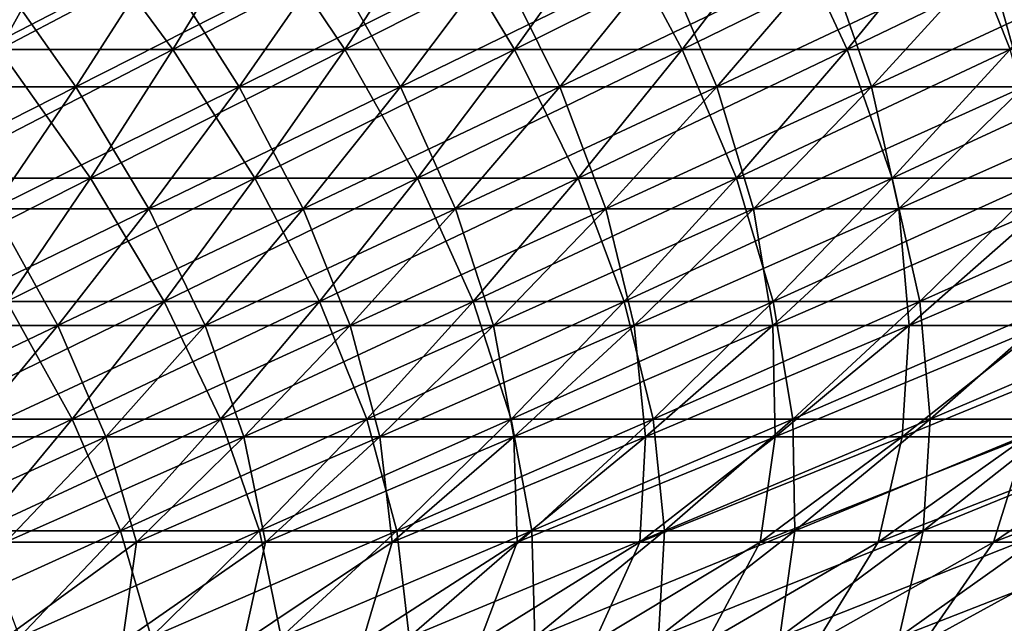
# Model space of a CAD drawing. Header units: millimetres. Extents: x -250 to 250, y -45 to 4150.
# Tile 584 of 656: x 36 to 55, y 3918 to 3930. Entities that reach past the tile are written whole.
import ezdxf

# ---------------------------------------------------------------- set-up
doc = ezdxf.new("R2010")
doc.units = ezdxf.units.MM
doc.header["$LTSCALE"] = 81.481481
for name, color, linetype in [('19', 7, 'CONTINUOUS'), ('20', 7, 'CONTINUOUS'), ('21', 7, 'CONTINUOUS'), ('22', 7, 'CONTINUOUS')]:
    doc.layers.add(name, color=color, linetype=linetype)

msp = doc.modelspace()

# ---------------------------------------------------------------- linework, layer by layer
at = {"layer": '19', "color": 7, "linetype": 'CONTINUOUS'}
for points in [[(35.56, 3929.227, -111.779), (32.1, 3929.227, -112.822), (37.029, 3931.872, -116.399), (35.56, 3929.227, -111.779)], [(37.029, 3931.872, -116.399), (32.1, 3929.227, -112.822), (33.427, 3931.872, -117.484), (37.029, 3931.872, -116.399)], [(38.985, 3929.227, -110.631), (35.56, 3929.227, -111.779), (40.596, 3931.872, -115.204), (38.985, 3929.227, -110.631)], [(40.596, 3931.872, -115.204), (35.56, 3929.227, -111.779), (37.029, 3931.872, -116.399), (40.596, 3931.872, -115.204)], [(42.373, 3929.227, -109.378), (38.985, 3929.227, -110.631), (44.125, 3931.872, -113.899), (42.373, 3929.227, -109.378)], [(44.125, 3931.872, -113.899), (38.985, 3929.227, -110.631), (40.596, 3931.872, -115.204), (44.125, 3931.872, -113.899)], [(45.722, 3929.227, -108.022), (42.373, 3929.227, -109.378), (47.611, 3931.872, -112.486), (45.722, 3929.227, -108.022)], [(47.611, 3931.872, -112.486), (42.373, 3929.227, -109.378), (44.125, 3931.872, -113.899), (47.611, 3931.872, -112.486)], [(49.026, 3929.227, -106.562), (45.722, 3929.227, -108.022), (51.053, 3931.872, -110.967), (49.026, 3929.227, -106.562)], [(51.053, 3931.872, -110.967), (45.722, 3929.227, -108.022), (47.611, 3931.872, -112.486), (51.053, 3931.872, -110.967)], [(52.285, 3929.227, -105.002), (49.026, 3929.227, -106.562), (54.446, 3931.872, -109.342), (52.285, 3929.227, -105.002)], [(54.446, 3931.872, -109.342), (49.026, 3929.227, -106.562), (51.053, 3931.872, -110.967), (54.446, 3931.872, -109.342)], [(55.494, 3929.227, -103.342), (52.285, 3929.227, -105.002), (57.787, 3931.872, -107.613), (55.494, 3929.227, -103.342)], [(57.787, 3931.872, -107.613), (52.285, 3929.227, -105.002), (54.446, 3931.872, -109.342), (57.787, 3931.872, -107.613)], [(37.355, 3926.69, -106.005), (34.073, 3926.69, -107.105), (38.985, 3929.227, -110.631), (37.355, 3926.69, -106.005)], [(38.985, 3929.227, -110.631), (34.073, 3926.69, -107.105), (35.56, 3929.227, -111.779), (38.985, 3929.227, -110.631)], [(40.601, 3926.69, -104.804), (37.355, 3926.69, -106.005), (42.373, 3929.227, -109.378), (40.601, 3926.69, -104.804)], [(42.373, 3929.227, -109.378), (37.355, 3926.69, -106.005), (38.985, 3929.227, -110.631), (42.373, 3929.227, -109.378)], [(43.81, 3926.69, -103.504), (40.601, 3926.69, -104.804), (45.722, 3929.227, -108.022), (43.81, 3926.69, -103.504)], [(45.722, 3929.227, -108.022), (40.601, 3926.69, -104.804), (42.373, 3929.227, -109.378), (45.722, 3929.227, -108.022)], [(46.976, 3926.69, -102.106), (43.81, 3926.69, -103.504), (49.026, 3929.227, -106.562), (46.976, 3926.69, -102.106)], [(49.026, 3929.227, -106.562), (43.81, 3926.69, -103.504), (45.722, 3929.227, -108.022), (49.026, 3929.227, -106.562)], [(50.098, 3926.69, -100.611), (46.976, 3926.69, -102.106), (52.285, 3929.227, -105.002), (50.098, 3926.69, -100.611)], [(52.285, 3929.227, -105.002), (46.976, 3926.69, -102.106), (49.026, 3929.227, -106.562), (52.285, 3929.227, -105.002)], [(53.173, 3926.69, -99.021), (50.098, 3926.69, -100.611), (55.494, 3929.227, -103.342), (53.173, 3926.69, -99.021)], [(55.494, 3929.227, -103.342), (50.098, 3926.69, -100.611), (52.285, 3929.227, -105.002), (55.494, 3929.227, -103.342)], [(56.197, 3926.69, -97.336), (53.173, 3926.69, -99.021), (58.65, 3929.227, -101.584), (56.197, 3926.69, -97.336)], [(58.65, 3929.227, -101.584), (53.173, 3926.69, -99.021), (55.494, 3929.227, -103.342), (58.65, 3929.227, -101.584)], [(35.706, 3924.261, -101.327), (32.569, 3924.261, -102.378), (37.355, 3926.69, -106.005), (35.706, 3924.261, -101.327)], [(37.355, 3926.69, -106.005), (32.569, 3924.261, -102.378), (34.073, 3926.69, -107.105), (37.355, 3926.69, -106.005)], [(38.81, 3924.261, -100.179), (35.706, 3924.261, -101.327), (40.601, 3926.69, -104.804), (38.81, 3924.261, -100.179)], [(40.601, 3926.69, -104.804), (35.706, 3924.261, -101.327), (37.355, 3926.69, -106.005), (40.601, 3926.69, -104.804)], [(41.876, 3924.261, -98.937), (38.81, 3924.261, -100.179), (43.81, 3926.69, -103.504), (41.876, 3924.261, -98.937)], [(43.81, 3926.69, -103.504), (38.81, 3924.261, -100.179), (40.601, 3926.69, -104.804), (43.81, 3926.69, -103.504)], [(44.903, 3924.261, -97.6), (41.876, 3924.261, -98.937), (46.976, 3926.69, -102.106), (44.903, 3924.261, -97.6)], [(46.976, 3926.69, -102.106), (41.876, 3924.261, -98.937), (43.81, 3926.69, -103.504), (46.976, 3926.69, -102.106)], [(47.887, 3924.261, -96.171), (44.903, 3924.261, -97.6), (50.098, 3926.69, -100.611), (47.887, 3924.261, -96.171)], [(50.098, 3926.69, -100.611), (44.903, 3924.261, -97.6), (46.976, 3926.69, -102.106), (50.098, 3926.69, -100.611)], [(50.826, 3924.261, -94.651), (47.887, 3924.261, -96.171), (53.173, 3926.69, -99.021), (50.826, 3924.261, -94.651)], [(53.173, 3926.69, -99.021), (47.887, 3924.261, -96.171), (50.098, 3926.69, -100.611), (53.173, 3926.69, -99.021)], [(53.717, 3924.261, -93.041), (50.826, 3924.261, -94.651), (56.197, 3926.69, -97.336), (53.717, 3924.261, -93.041)], [(56.197, 3926.69, -97.336), (50.826, 3924.261, -94.651), (53.173, 3926.69, -99.021), (56.197, 3926.69, -97.336)], [(56.557, 3924.261, -91.342), (53.717, 3924.261, -93.041), (59.168, 3926.69, -95.559), (56.557, 3924.261, -91.342)], [(59.168, 3926.69, -95.559), (53.717, 3924.261, -93.041), (56.197, 3926.69, -97.336), (59.168, 3926.69, -95.559)], [(36.999, 3921.943, -95.505), (34.04, 3921.943, -96.599), (38.81, 3924.261, -100.179), (36.999, 3921.943, -95.505)], [(38.81, 3924.261, -100.179), (34.04, 3921.943, -96.599), (35.706, 3924.261, -101.327), (38.81, 3924.261, -100.179)], [(39.922, 3921.943, -94.321), (36.999, 3921.943, -95.505), (41.876, 3924.261, -98.937), (39.922, 3921.943, -94.321)], [(41.876, 3924.261, -98.937), (36.999, 3921.943, -95.505), (38.81, 3924.261, -100.179), (41.876, 3924.261, -98.937)], [(42.808, 3921.943, -93.046), (39.922, 3921.943, -94.321), (44.903, 3924.261, -97.6), (42.808, 3921.943, -93.046)], [(44.903, 3924.261, -97.6), (39.922, 3921.943, -94.321), (41.876, 3924.261, -98.937), (44.903, 3924.261, -97.6)], [(45.653, 3921.943, -91.684), (42.808, 3921.943, -93.046), (47.887, 3924.261, -96.171), (45.653, 3921.943, -91.684)], [(47.887, 3924.261, -96.171), (42.808, 3921.943, -93.046), (44.903, 3924.261, -97.6), (47.887, 3924.261, -96.171)], [(48.455, 3921.943, -90.235), (45.653, 3921.943, -91.684), (50.826, 3924.261, -94.651), (48.455, 3921.943, -90.235)], [(50.826, 3924.261, -94.651), (45.653, 3921.943, -91.684), (47.887, 3924.261, -96.171), (50.826, 3924.261, -94.651)], [(51.211, 3921.943, -88.7), (48.455, 3921.943, -90.235), (53.717, 3924.261, -93.041), (51.211, 3921.943, -88.7)], [(53.717, 3924.261, -93.041), (48.455, 3921.943, -90.235), (50.826, 3924.261, -94.651), (53.717, 3924.261, -93.041)], [(53.918, 3921.943, -87.081), (51.211, 3921.943, -88.7), (56.557, 3924.261, -91.342), (53.918, 3921.943, -87.081)], [(56.557, 3924.261, -91.342), (51.211, 3921.943, -88.7), (53.717, 3924.261, -93.041), (56.557, 3924.261, -91.342)], [(56.574, 3921.943, -85.379), (53.918, 3921.943, -87.081), (59.343, 3924.261, -89.557), (56.574, 3921.943, -85.379)], [(59.343, 3924.261, -89.557), (53.918, 3921.943, -87.081), (56.557, 3924.261, -91.342), (59.343, 3924.261, -89.557)], [(35.17, 3919.737, -90.785), (32.358, 3919.737, -91.825), (36.999, 3921.943, -95.505), (35.17, 3919.737, -90.785)], [(36.999, 3921.943, -95.505), (32.358, 3919.737, -91.825), (34.04, 3921.943, -96.599), (36.999, 3921.943, -95.505)], [(37.949, 3919.737, -89.659), (35.17, 3919.737, -90.785), (39.922, 3921.943, -94.321), (37.949, 3919.737, -89.659)], [(39.922, 3921.943, -94.321), (35.17, 3919.737, -90.785), (36.999, 3921.943, -95.505), (39.922, 3921.943, -94.321)], [(40.692, 3919.737, -88.447), (37.949, 3919.737, -89.659), (42.808, 3921.943, -93.046), (40.692, 3919.737, -88.447)], [(42.808, 3921.943, -93.046), (37.949, 3919.737, -89.659), (39.922, 3921.943, -94.321), (42.808, 3921.943, -93.046)], [(43.397, 3919.737, -87.152), (40.692, 3919.737, -88.447), (45.653, 3921.943, -91.684), (43.397, 3919.737, -87.152)], [(45.653, 3921.943, -91.684), (40.692, 3919.737, -88.447), (42.808, 3921.943, -93.046), (45.653, 3921.943, -91.684)], [(46.06, 3919.737, -85.775), (43.397, 3919.737, -87.152), (48.455, 3921.943, -90.235), (46.06, 3919.737, -85.775)], [(48.455, 3921.943, -90.235), (43.397, 3919.737, -87.152), (45.653, 3921.943, -91.684), (48.455, 3921.943, -90.235)], [(48.68, 3919.737, -84.315), (46.06, 3919.737, -85.775), (51.211, 3921.943, -88.7), (48.68, 3919.737, -84.315)], [(51.211, 3921.943, -88.7), (46.06, 3919.737, -85.775), (48.455, 3921.943, -90.235), (51.211, 3921.943, -88.7)], [(51.253, 3919.737, -82.776), (48.68, 3919.737, -84.315), (53.918, 3921.943, -87.081), (51.253, 3919.737, -82.776)], [(53.918, 3921.943, -87.081), (48.68, 3919.737, -84.315), (51.211, 3921.943, -88.7), (53.918, 3921.943, -87.081)], [(53.778, 3919.737, -81.159), (51.253, 3919.737, -82.776), (56.574, 3921.943, -85.379), (53.778, 3919.737, -81.159)], [(56.574, 3921.943, -85.379), (51.253, 3919.737, -82.776), (53.918, 3921.943, -87.081), (56.574, 3921.943, -85.379)], [(56.252, 3919.737, -79.464), (53.778, 3919.737, -81.159), (59.176, 3921.943, -83.596), (56.252, 3919.737, -79.464)], [(59.176, 3921.943, -83.596), (53.778, 3919.737, -81.159), (56.574, 3921.943, -85.379), (59.176, 3921.943, -83.596)], [(35.957, 3917.642, -84.953), (33.324, 3917.642, -86.02), (37.949, 3919.737, -89.659), (35.957, 3917.642, -84.953)], [(37.949, 3919.737, -89.659), (33.324, 3917.642, -86.02), (35.17, 3919.737, -90.785), (37.949, 3919.737, -89.659)], [(38.556, 3917.642, -83.805), (35.957, 3917.642, -84.953), (40.692, 3919.737, -88.447), (38.556, 3917.642, -83.805)], [(40.692, 3919.737, -88.447), (35.957, 3917.642, -84.953), (37.949, 3919.737, -89.659), (40.692, 3919.737, -88.447)], [(41.119, 3917.642, -82.578), (38.556, 3917.642, -83.805), (43.397, 3919.737, -87.152), (41.119, 3917.642, -82.578)], [(43.397, 3919.737, -87.152), (38.556, 3917.642, -83.805), (40.692, 3919.737, -88.447), (43.397, 3919.737, -87.152)], [(43.642, 3917.642, -81.273), (41.119, 3917.642, -82.578), (46.06, 3919.737, -85.775), (43.642, 3917.642, -81.273)], [(46.06, 3919.737, -85.775), (41.119, 3917.642, -82.578), (43.397, 3919.737, -87.152), (46.06, 3919.737, -85.775)], [(46.125, 3917.642, -79.89), (43.642, 3917.642, -81.273), (48.68, 3919.737, -84.315), (46.125, 3917.642, -79.89)], [(48.68, 3919.737, -84.315), (43.642, 3917.642, -81.273), (46.06, 3919.737, -85.775), (48.68, 3919.737, -84.315)], [(48.563, 3917.642, -78.432), (46.125, 3917.642, -79.89), (51.253, 3919.737, -82.776), (48.563, 3917.642, -78.432)], [(51.253, 3919.737, -82.776), (46.125, 3917.642, -79.89), (48.68, 3919.737, -84.315), (51.253, 3919.737, -82.776)], [(50.955, 3917.642, -76.899), (48.563, 3917.642, -78.432), (53.778, 3919.737, -81.159), (50.955, 3917.642, -76.899)], [(53.778, 3919.737, -81.159), (48.563, 3917.642, -78.432), (51.253, 3919.737, -82.776), (53.778, 3919.737, -81.159)], [(53.299, 3917.642, -75.293), (50.955, 3917.642, -76.899), (56.252, 3919.737, -79.464), (53.299, 3917.642, -75.293)], [(56.252, 3919.737, -79.464), (50.955, 3917.642, -76.899), (53.778, 3919.737, -81.159), (56.252, 3919.737, -79.464)], [(55.592, 3917.642, -73.616), (53.299, 3917.642, -75.293), (58.672, 3919.737, -77.694), (55.592, 3917.642, -73.616)], [(58.672, 3919.737, -77.694), (53.299, 3917.642, -75.293), (56.252, 3919.737, -79.464), (58.672, 3919.737, -77.694)]]:
    msp.add_3dface(points, dxfattribs=at)
at = {"layer": '20', "color": 7, "linetype": 'CONTINUOUS'}
for points in [[(33.427, 3931.872, 117.484), (35.56, 3929.227, 111.779), (37.029, 3931.872, 116.399), (33.427, 3931.872, 117.484)], [(35.56, 3929.227, 111.779), (38.985, 3929.227, 110.631), (37.029, 3931.872, 116.399), (35.56, 3929.227, 111.779)], [(37.029, 3931.872, 116.399), (38.985, 3929.227, 110.631), (40.596, 3931.872, 115.204), (37.029, 3931.872, 116.399)], [(38.985, 3929.227, 110.631), (42.373, 3929.227, 109.378), (40.596, 3931.872, 115.204), (38.985, 3929.227, 110.631)], [(40.596, 3931.872, 115.204), (42.373, 3929.227, 109.378), (44.125, 3931.872, 113.899), (40.596, 3931.872, 115.204)], [(42.373, 3929.227, 109.378), (45.722, 3929.227, 108.022), (44.125, 3931.872, 113.899), (42.373, 3929.227, 109.378)], [(44.125, 3931.872, 113.899), (45.722, 3929.227, 108.022), (47.611, 3931.872, 112.486), (44.125, 3931.872, 113.899)], [(45.722, 3929.227, 108.022), (49.026, 3929.227, 106.562), (47.611, 3931.872, 112.486), (45.722, 3929.227, 108.022)], [(47.611, 3931.872, 112.486), (49.026, 3929.227, 106.562), (51.053, 3931.872, 110.967), (47.611, 3931.872, 112.486)], [(49.026, 3929.227, 106.562), (52.285, 3929.227, 105.002), (51.053, 3931.872, 110.967), (49.026, 3929.227, 106.562)], [(51.053, 3931.872, 110.967), (52.285, 3929.227, 105.002), (54.446, 3931.872, 109.342), (51.053, 3931.872, 110.967)], [(52.285, 3929.227, 105.002), (55.494, 3929.227, 103.342), (54.446, 3931.872, 109.342), (52.285, 3929.227, 105.002)], [(54.446, 3931.872, 109.342), (55.494, 3929.227, 103.342), (57.787, 3931.872, 107.613), (54.446, 3931.872, 109.342)], [(34.073, 3926.69, 107.105), (37.355, 3926.69, 106.005), (35.56, 3929.227, 111.779), (34.073, 3926.69, 107.105)], [(35.56, 3929.227, 111.779), (37.355, 3926.69, 106.005), (38.985, 3929.227, 110.631), (35.56, 3929.227, 111.779)], [(37.355, 3926.69, 106.005), (40.601, 3926.69, 104.804), (38.985, 3929.227, 110.631), (37.355, 3926.69, 106.005)], [(38.985, 3929.227, 110.631), (40.601, 3926.69, 104.804), (42.373, 3929.227, 109.378), (38.985, 3929.227, 110.631)], [(40.601, 3926.69, 104.804), (43.81, 3926.69, 103.504), (42.373, 3929.227, 109.378), (40.601, 3926.69, 104.804)], [(42.373, 3929.227, 109.378), (43.81, 3926.69, 103.504), (45.722, 3929.227, 108.022), (42.373, 3929.227, 109.378)], [(43.81, 3926.69, 103.504), (46.976, 3926.69, 102.106), (45.722, 3929.227, 108.022), (43.81, 3926.69, 103.504)], [(45.722, 3929.227, 108.022), (46.976, 3926.69, 102.106), (49.026, 3929.227, 106.562), (45.722, 3929.227, 108.022)], [(46.976, 3926.69, 102.106), (50.098, 3926.69, 100.611), (49.026, 3929.227, 106.562), (46.976, 3926.69, 102.106)], [(49.026, 3929.227, 106.562), (50.098, 3926.69, 100.611), (52.285, 3929.227, 105.002), (49.026, 3929.227, 106.562)], [(50.098, 3926.69, 100.611), (53.173, 3926.69, 99.021), (52.285, 3929.227, 105.002), (50.098, 3926.69, 100.611)], [(52.285, 3929.227, 105.002), (53.173, 3926.69, 99.021), (55.494, 3929.227, 103.342), (52.285, 3929.227, 105.002)], [(53.173, 3926.69, 99.021), (56.197, 3926.69, 97.336), (55.494, 3929.227, 103.342), (53.173, 3926.69, 99.021)], [(34.073, 3926.69, 107.105), (35.706, 3924.261, 101.327), (37.355, 3926.69, 106.005), (34.073, 3926.69, 107.105)], [(35.706, 3924.261, 101.327), (38.81, 3924.261, 100.179), (37.355, 3926.69, 106.005), (35.706, 3924.261, 101.327)], [(37.355, 3926.69, 106.005), (38.81, 3924.261, 100.179), (40.601, 3926.69, 104.804), (37.355, 3926.69, 106.005)], [(38.81, 3924.261, 100.179), (41.876, 3924.261, 98.937), (40.601, 3926.69, 104.804), (38.81, 3924.261, 100.179)], [(40.601, 3926.69, 104.804), (41.876, 3924.261, 98.937), (43.81, 3926.69, 103.504), (40.601, 3926.69, 104.804)], [(41.876, 3924.261, 98.937), (44.903, 3924.261, 97.6), (43.81, 3926.69, 103.504), (41.876, 3924.261, 98.937)], [(43.81, 3926.69, 103.504), (44.903, 3924.261, 97.6), (46.976, 3926.69, 102.106), (43.81, 3926.69, 103.504)], [(44.903, 3924.261, 97.6), (47.887, 3924.261, 96.171), (46.976, 3926.69, 102.106), (44.903, 3924.261, 97.6)], [(46.976, 3926.69, 102.106), (47.887, 3924.261, 96.171), (50.098, 3926.69, 100.611), (46.976, 3926.69, 102.106)], [(47.887, 3924.261, 96.171), (50.826, 3924.261, 94.651), (50.098, 3926.69, 100.611), (47.887, 3924.261, 96.171)], [(50.098, 3926.69, 100.611), (50.826, 3924.261, 94.651), (53.173, 3926.69, 99.021), (50.098, 3926.69, 100.611)], [(50.826, 3924.261, 94.651), (53.717, 3924.261, 93.041), (53.173, 3926.69, 99.021), (50.826, 3924.261, 94.651)], [(53.173, 3926.69, 99.021), (53.717, 3924.261, 93.041), (56.197, 3926.69, 97.336), (53.173, 3926.69, 99.021)], [(53.717, 3924.261, 93.041), (56.557, 3924.261, 91.342), (56.197, 3926.69, 97.336), (53.717, 3924.261, 93.041)], [(34.04, 3921.943, 96.599), (36.999, 3921.943, 95.505), (35.706, 3924.261, 101.327), (34.04, 3921.943, 96.599)], [(35.706, 3924.261, 101.327), (36.999, 3921.943, 95.505), (38.81, 3924.261, 100.179), (35.706, 3924.261, 101.327)], [(36.999, 3921.943, 95.505), (39.922, 3921.943, 94.321), (38.81, 3924.261, 100.179), (36.999, 3921.943, 95.505)], [(38.81, 3924.261, 100.179), (39.922, 3921.943, 94.321), (41.876, 3924.261, 98.937), (38.81, 3924.261, 100.179)], [(39.922, 3921.943, 94.321), (42.808, 3921.943, 93.046), (41.876, 3924.261, 98.937), (39.922, 3921.943, 94.321)], [(41.876, 3924.261, 98.937), (42.808, 3921.943, 93.046), (44.903, 3924.261, 97.6), (41.876, 3924.261, 98.937)], [(42.808, 3921.943, 93.046), (45.653, 3921.943, 91.684), (44.903, 3924.261, 97.6), (42.808, 3921.943, 93.046)], [(44.903, 3924.261, 97.6), (45.653, 3921.943, 91.684), (47.887, 3924.261, 96.171), (44.903, 3924.261, 97.6)], [(45.653, 3921.943, 91.684), (48.455, 3921.943, 90.235), (47.887, 3924.261, 96.171), (45.653, 3921.943, 91.684)], [(47.887, 3924.261, 96.171), (48.455, 3921.943, 90.235), (50.826, 3924.261, 94.651), (47.887, 3924.261, 96.171)], [(48.455, 3921.943, 90.235), (51.211, 3921.943, 88.7), (50.826, 3924.261, 94.651), (48.455, 3921.943, 90.235)], [(50.826, 3924.261, 94.651), (51.211, 3921.943, 88.7), (53.717, 3924.261, 93.041), (50.826, 3924.261, 94.651)], [(51.211, 3921.943, 88.7), (53.918, 3921.943, 87.081), (53.717, 3924.261, 93.041), (51.211, 3921.943, 88.7)], [(53.717, 3924.261, 93.041), (53.918, 3921.943, 87.081), (56.557, 3924.261, 91.342), (53.717, 3924.261, 93.041)], [(53.918, 3921.943, 87.081), (56.574, 3921.943, 85.379), (56.557, 3924.261, 91.342), (53.918, 3921.943, 87.081)], [(34.04, 3921.943, 96.599), (35.17, 3919.737, 90.785), (36.999, 3921.943, 95.505), (34.04, 3921.943, 96.599)], [(35.17, 3919.737, 90.785), (37.949, 3919.737, 89.659), (36.999, 3921.943, 95.505), (35.17, 3919.737, 90.785)], [(36.999, 3921.943, 95.505), (37.949, 3919.737, 89.659), (39.922, 3921.943, 94.321), (36.999, 3921.943, 95.505)], [(37.949, 3919.737, 89.659), (40.692, 3919.737, 88.447), (39.922, 3921.943, 94.321), (37.949, 3919.737, 89.659)], [(39.922, 3921.943, 94.321), (40.692, 3919.737, 88.447), (42.808, 3921.943, 93.046), (39.922, 3921.943, 94.321)], [(40.692, 3919.737, 88.447), (43.397, 3919.737, 87.152), (42.808, 3921.943, 93.046), (40.692, 3919.737, 88.447)], [(42.808, 3921.943, 93.046), (43.397, 3919.737, 87.152), (45.653, 3921.943, 91.684), (42.808, 3921.943, 93.046)], [(43.397, 3919.737, 87.152), (46.06, 3919.737, 85.775), (45.653, 3921.943, 91.684), (43.397, 3919.737, 87.152)], [(45.653, 3921.943, 91.684), (46.06, 3919.737, 85.775), (48.455, 3921.943, 90.235), (45.653, 3921.943, 91.684)], [(46.06, 3919.737, 85.775), (48.68, 3919.737, 84.315), (48.455, 3921.943, 90.235), (46.06, 3919.737, 85.775)], [(48.455, 3921.943, 90.235), (48.68, 3919.737, 84.315), (51.211, 3921.943, 88.7), (48.455, 3921.943, 90.235)], [(48.68, 3919.737, 84.315), (51.253, 3919.737, 82.776), (51.211, 3921.943, 88.7), (48.68, 3919.737, 84.315)], [(51.211, 3921.943, 88.7), (51.253, 3919.737, 82.776), (53.918, 3921.943, 87.081), (51.211, 3921.943, 88.7)], [(51.253, 3919.737, 82.776), (53.778, 3919.737, 81.159), (53.918, 3921.943, 87.081), (51.253, 3919.737, 82.776)], [(53.778, 3919.737, 81.159), (56.252, 3919.737, 79.464), (56.574, 3921.943, 85.379), (53.778, 3919.737, 81.159)], [(53.918, 3921.943, 87.081), (53.778, 3919.737, 81.159), (56.574, 3921.943, 85.379), (53.918, 3921.943, 87.081)], [(35.17, 3919.737, 90.785), (35.957, 3917.642, 84.953), (37.949, 3919.737, 89.659), (35.17, 3919.737, 90.785)], [(35.957, 3917.642, 84.953), (38.556, 3917.642, 83.805), (37.949, 3919.737, 89.659), (35.957, 3917.642, 84.953)], [(37.949, 3919.737, 89.659), (38.556, 3917.642, 83.805), (40.692, 3919.737, 88.447), (37.949, 3919.737, 89.659)], [(38.556, 3917.642, 83.805), (41.119, 3917.642, 82.578), (40.692, 3919.737, 88.447), (38.556, 3917.642, 83.805)], [(40.692, 3919.737, 88.447), (41.119, 3917.642, 82.578), (43.397, 3919.737, 87.152), (40.692, 3919.737, 88.447)], [(41.119, 3917.642, 82.578), (43.642, 3917.642, 81.273), (43.397, 3919.737, 87.152), (41.119, 3917.642, 82.578)], [(43.397, 3919.737, 87.152), (43.642, 3917.642, 81.273), (46.06, 3919.737, 85.775), (43.397, 3919.737, 87.152)], [(43.642, 3917.642, 81.273), (46.125, 3917.642, 79.89), (46.06, 3919.737, 85.775), (43.642, 3917.642, 81.273)], [(46.06, 3919.737, 85.775), (46.125, 3917.642, 79.89), (48.68, 3919.737, 84.315), (46.06, 3919.737, 85.775)], [(46.125, 3917.642, 79.89), (48.563, 3917.642, 78.432), (48.68, 3919.737, 84.315), (46.125, 3917.642, 79.89)], [(48.563, 3917.642, 78.432), (50.955, 3917.642, 76.899), (51.253, 3919.737, 82.776), (48.563, 3917.642, 78.432)], [(48.68, 3919.737, 84.315), (48.563, 3917.642, 78.432), (51.253, 3919.737, 82.776), (48.68, 3919.737, 84.315)], [(50.955, 3917.642, 76.899), (53.299, 3917.642, 75.293), (53.778, 3919.737, 81.159), (50.955, 3917.642, 76.899)], [(51.253, 3919.737, 82.776), (50.955, 3917.642, 76.899), (53.778, 3919.737, 81.159), (51.253, 3919.737, 82.776)], [(53.299, 3917.642, 75.293), (55.592, 3917.642, 73.616), (56.252, 3919.737, 79.464), (53.299, 3917.642, 75.293)], [(53.778, 3919.737, 81.159), (53.299, 3917.642, 75.293), (56.252, 3919.737, 79.464), (53.778, 3919.737, 81.159)]]:
    msp.add_3dface(points, dxfattribs=at)
at = {"layer": '21', "color": 7, "linetype": 'CONTINUOUS'}
for points in [[(37.067, 3928.493, 105.188), (33.81, 3928.493, 106.28), (38.684, 3931.01, 109.777), (37.067, 3928.493, 105.188)], [(38.684, 3931.01, 109.777), (33.81, 3928.493, 106.28), (35.285, 3931.01, 110.916), (38.684, 3931.01, 109.777)], [(40.289, 3928.493, 103.997), (37.067, 3928.493, 105.188), (42.046, 3931.01, 108.533), (40.289, 3928.493, 103.997)], [(42.046, 3931.01, 108.533), (37.067, 3928.493, 105.188), (38.684, 3931.01, 109.777), (42.046, 3931.01, 108.533)], [(43.472, 3928.493, 102.707), (40.289, 3928.493, 103.997), (45.368, 3931.01, 107.187), (43.472, 3928.493, 102.707)], [(45.368, 3931.01, 107.187), (40.289, 3928.493, 103.997), (42.046, 3931.01, 108.533), (45.368, 3931.01, 107.187)], [(46.614, 3928.493, 101.319), (43.472, 3928.493, 102.707), (48.648, 3931.01, 105.739), (46.614, 3928.493, 101.319)], [(48.648, 3931.01, 105.739), (43.472, 3928.493, 102.707), (45.368, 3931.01, 107.187), (48.648, 3931.01, 105.739)], [(49.712, 3928.493, 99.836), (46.614, 3928.493, 101.319), (51.881, 3931.01, 104.191), (49.712, 3928.493, 99.836)], [(51.881, 3931.01, 104.191), (46.614, 3928.493, 101.319), (48.648, 3931.01, 105.739), (51.881, 3931.01, 104.191)], [(52.763, 3928.493, 98.258), (49.712, 3928.493, 99.836), (55.065, 3931.01, 102.544), (52.763, 3928.493, 98.258)], [(55.065, 3931.01, 102.544), (49.712, 3928.493, 99.836), (51.881, 3931.01, 104.191), (55.065, 3931.01, 102.544)], [(55.764, 3928.493, 96.586), (52.763, 3928.493, 98.258), (58.197, 3931.01, 100.799), (55.764, 3928.493, 96.586)], [(58.197, 3931.01, 100.799), (52.763, 3928.493, 98.258), (55.065, 3931.01, 102.544), (58.197, 3931.01, 100.799)], [(35.432, 3926.084, 100.549), (32.319, 3926.084, 101.592), (37.067, 3928.493, 105.188), (35.432, 3926.084, 100.549)], [(37.067, 3928.493, 105.188), (32.319, 3926.084, 101.592), (33.81, 3928.493, 106.28), (37.067, 3928.493, 105.188)], [(38.512, 3926.084, 99.41), (35.432, 3926.084, 100.549), (40.289, 3928.493, 103.997), (38.512, 3926.084, 99.41)], [(40.289, 3928.493, 103.997), (35.432, 3926.084, 100.549), (37.067, 3928.493, 105.188), (40.289, 3928.493, 103.997)], [(41.555, 3926.084, 98.177), (38.512, 3926.084, 99.41), (43.472, 3928.493, 102.707), (41.555, 3926.084, 98.177)], [(43.472, 3928.493, 102.707), (38.512, 3926.084, 99.41), (40.289, 3928.493, 103.997), (43.472, 3928.493, 102.707)], [(44.558, 3926.084, 96.85), (41.555, 3926.084, 98.177), (46.614, 3928.493, 101.319), (44.558, 3926.084, 96.85)], [(46.614, 3928.493, 101.319), (41.555, 3926.084, 98.177), (43.472, 3928.493, 102.707), (46.614, 3928.493, 101.319)], [(47.52, 3926.084, 95.432), (44.558, 3926.084, 96.85), (49.712, 3928.493, 99.836), (47.52, 3926.084, 95.432)], [(49.712, 3928.493, 99.836), (44.558, 3926.084, 96.85), (46.614, 3928.493, 101.319), (49.712, 3928.493, 99.836)], [(50.436, 3926.084, 93.924), (47.52, 3926.084, 95.432), (52.763, 3928.493, 98.258), (50.436, 3926.084, 93.924)], [(52.763, 3928.493, 98.258), (47.52, 3926.084, 95.432), (49.712, 3928.493, 99.836), (52.763, 3928.493, 98.258)], [(53.304, 3926.084, 92.326), (50.436, 3926.084, 93.924), (55.764, 3928.493, 96.586), (53.304, 3926.084, 92.326)], [(55.764, 3928.493, 96.586), (50.436, 3926.084, 93.924), (52.763, 3928.493, 98.258), (55.764, 3928.493, 96.586)], [(56.122, 3926.084, 90.641), (53.304, 3926.084, 92.326), (58.712, 3928.493, 94.823), (56.122, 3926.084, 90.641)], [(58.712, 3928.493, 94.823), (53.304, 3926.084, 92.326), (55.764, 3928.493, 96.586), (58.712, 3928.493, 94.823)], [(36.716, 3923.784, 94.774), (33.78, 3923.784, 95.86), (38.512, 3926.084, 99.41), (36.716, 3923.784, 94.774)], [(38.512, 3926.084, 99.41), (33.78, 3923.784, 95.86), (35.432, 3926.084, 100.549), (38.512, 3926.084, 99.41)], [(39.617, 3923.784, 93.598), (36.716, 3923.784, 94.774), (41.555, 3926.084, 98.177), (39.617, 3923.784, 93.598)], [(41.555, 3926.084, 98.177), (36.716, 3923.784, 94.774), (38.512, 3926.084, 99.41), (41.555, 3926.084, 98.177)], [(42.48, 3923.784, 92.334), (39.617, 3923.784, 93.598), (44.558, 3926.084, 96.85), (42.48, 3923.784, 92.334)], [(44.558, 3926.084, 96.85), (39.617, 3923.784, 93.598), (41.555, 3926.084, 98.177), (44.558, 3926.084, 96.85)], [(45.304, 3923.784, 90.982), (42.48, 3923.784, 92.334), (47.52, 3926.084, 95.432), (45.304, 3923.784, 90.982)], [(47.52, 3926.084, 95.432), (42.48, 3923.784, 92.334), (44.558, 3926.084, 96.85), (47.52, 3926.084, 95.432)], [(48.084, 3923.784, 89.544), (45.304, 3923.784, 90.982), (50.436, 3926.084, 93.924), (48.084, 3923.784, 89.544)], [(50.436, 3926.084, 93.924), (45.304, 3923.784, 90.982), (47.52, 3926.084, 95.432), (50.436, 3926.084, 93.924)], [(50.819, 3923.784, 88.021), (48.084, 3923.784, 89.544), (53.304, 3926.084, 92.326), (50.819, 3923.784, 88.021)], [(53.304, 3926.084, 92.326), (48.084, 3923.784, 89.544), (50.436, 3926.084, 93.924), (53.304, 3926.084, 92.326)], [(53.505, 3923.784, 86.414), (50.819, 3923.784, 88.021), (56.122, 3926.084, 90.641), (53.505, 3923.784, 86.414)], [(56.122, 3926.084, 90.641), (50.819, 3923.784, 88.021), (53.304, 3926.084, 92.326), (56.122, 3926.084, 90.641)], [(56.141, 3923.784, 84.725), (53.505, 3923.784, 86.414), (58.887, 3926.084, 88.869), (56.141, 3923.784, 84.725)], [(58.887, 3926.084, 88.869), (53.505, 3923.784, 86.414), (56.122, 3926.084, 90.641), (58.887, 3926.084, 88.869)], [(34.902, 3921.594, 90.092), (32.111, 3921.594, 91.124), (36.716, 3923.784, 94.774), (34.902, 3921.594, 90.092)], [(36.716, 3923.784, 94.774), (32.111, 3921.594, 91.124), (33.78, 3923.784, 95.86), (36.716, 3923.784, 94.774)], [(37.66, 3921.594, 88.975), (34.902, 3921.594, 90.092), (39.617, 3923.784, 93.598), (37.66, 3921.594, 88.975)], [(39.617, 3923.784, 93.598), (34.902, 3921.594, 90.092), (36.716, 3923.784, 94.774), (39.617, 3923.784, 93.598)], [(40.382, 3921.594, 87.773), (37.66, 3921.594, 88.975), (42.48, 3923.784, 92.334), (40.382, 3921.594, 87.773)], [(42.48, 3923.784, 92.334), (37.66, 3921.594, 88.975), (39.617, 3923.784, 93.598), (42.48, 3923.784, 92.334)], [(43.066, 3921.594, 86.488), (40.382, 3921.594, 87.773), (45.304, 3923.784, 90.982), (43.066, 3921.594, 86.488)], [(45.304, 3923.784, 90.982), (40.382, 3921.594, 87.773), (42.48, 3923.784, 92.334), (45.304, 3923.784, 90.982)], [(45.709, 3921.594, 85.12), (43.066, 3921.594, 86.488), (48.084, 3923.784, 89.544), (45.709, 3921.594, 85.12)], [(48.084, 3923.784, 89.544), (43.066, 3921.594, 86.488), (45.304, 3923.784, 90.982), (48.084, 3923.784, 89.544)], [(48.308, 3921.594, 83.672), (45.709, 3921.594, 85.12), (50.819, 3923.784, 88.021), (48.308, 3921.594, 83.672)], [(50.819, 3923.784, 88.021), (45.709, 3921.594, 85.12), (48.084, 3923.784, 89.544), (50.819, 3923.784, 88.021)], [(50.862, 3921.594, 82.145), (48.308, 3921.594, 83.672), (53.505, 3923.784, 86.414), (50.862, 3921.594, 82.145)], [(53.505, 3923.784, 86.414), (48.308, 3921.594, 83.672), (50.819, 3923.784, 88.021), (53.505, 3923.784, 86.414)], [(53.368, 3921.594, 80.54), (50.862, 3921.594, 82.145), (56.141, 3923.784, 84.725), (53.368, 3921.594, 80.54)], [(56.141, 3923.784, 84.725), (50.862, 3921.594, 82.145), (53.505, 3923.784, 86.414), (56.141, 3923.784, 84.725)], [(55.822, 3921.594, 78.858), (53.368, 3921.594, 80.54), (58.723, 3923.784, 82.956), (55.822, 3921.594, 78.858)], [(58.723, 3923.784, 82.956), (53.368, 3921.594, 80.54), (56.141, 3923.784, 84.725), (58.723, 3923.784, 82.956)], [(35.684, 3919.516, 84.307), (33.071, 3919.516, 85.366), (37.66, 3921.594, 88.975), (35.684, 3919.516, 84.307)], [(37.66, 3921.594, 88.975), (33.071, 3919.516, 85.366), (34.902, 3921.594, 90.092), (37.66, 3921.594, 88.975)], [(38.264, 3919.516, 83.169), (35.684, 3919.516, 84.307), (40.382, 3921.594, 87.773), (38.264, 3919.516, 83.169)], [(40.382, 3921.594, 87.773), (35.684, 3919.516, 84.307), (37.66, 3921.594, 88.975), (40.382, 3921.594, 87.773)], [(40.807, 3919.516, 81.951), (38.264, 3919.516, 83.169), (43.066, 3921.594, 86.488), (40.807, 3919.516, 81.951)], [(43.066, 3921.594, 86.488), (38.264, 3919.516, 83.169), (40.382, 3921.594, 87.773), (43.066, 3921.594, 86.488)], [(43.311, 3919.516, 80.655), (40.807, 3919.516, 81.951), (45.709, 3921.594, 85.12), (43.311, 3919.516, 80.655)], [(45.709, 3921.594, 85.12), (40.807, 3919.516, 81.951), (43.066, 3921.594, 86.488), (45.709, 3921.594, 85.12)], [(45.774, 3919.516, 79.283), (43.311, 3919.516, 80.655), (48.308, 3921.594, 83.672), (45.774, 3919.516, 79.283)], [(48.308, 3921.594, 83.672), (43.311, 3919.516, 80.655), (45.709, 3921.594, 85.12), (48.308, 3921.594, 83.672)], [(48.194, 3919.516, 77.836), (45.774, 3919.516, 79.283), (50.862, 3921.594, 82.145), (48.194, 3919.516, 77.836)], [(50.862, 3921.594, 82.145), (45.774, 3919.516, 79.283), (48.308, 3921.594, 83.672), (50.862, 3921.594, 82.145)], [(50.568, 3919.516, 76.315), (48.194, 3919.516, 77.836), (53.368, 3921.594, 80.54), (50.568, 3919.516, 76.315)], [(53.368, 3921.594, 80.54), (48.194, 3919.516, 77.836), (50.862, 3921.594, 82.145), (53.368, 3921.594, 80.54)], [(52.894, 3919.516, 74.722), (50.568, 3919.516, 76.315), (55.822, 3921.594, 78.858), (52.894, 3919.516, 74.722)], [(55.822, 3921.594, 78.858), (50.568, 3919.516, 76.315), (53.368, 3921.594, 80.54), (55.822, 3921.594, 78.858)], [(55.17, 3919.516, 73.057), (52.894, 3919.516, 74.722), (58.224, 3921.594, 77.102), (55.17, 3919.516, 73.057)], [(58.224, 3921.594, 77.102), (52.894, 3919.516, 74.722), (55.822, 3921.594, 78.858), (58.224, 3921.594, 77.102)], [(57.394, 3919.516, 71.324), (55.17, 3919.516, 73.057), (60.571, 3921.594, 75.272), (57.394, 3919.516, 71.324)], [(60.571, 3921.594, 75.272), (55.17, 3919.516, 73.057), (58.224, 3921.594, 77.102), (60.571, 3921.594, 75.272)], [(37.987, 3917.55, 77.641), (35.562, 3917.55, 78.781), (38.264, 3919.516, 83.169), (37.987, 3917.55, 77.641)], [(38.264, 3919.516, 83.169), (35.562, 3917.55, 78.781), (35.684, 3919.516, 84.307), (38.264, 3919.516, 83.169)], [(40.374, 3917.55, 76.427), (37.987, 3917.55, 77.641), (40.807, 3919.516, 81.951), (40.374, 3917.55, 76.427)], [(40.807, 3919.516, 81.951), (37.987, 3917.55, 77.641), (38.264, 3919.516, 83.169), (40.807, 3919.516, 81.951)], [(42.723, 3917.55, 75.139), (40.374, 3917.55, 76.427), (43.311, 3919.516, 80.655), (42.723, 3917.55, 75.139)], [(43.311, 3919.516, 80.655), (40.374, 3917.55, 76.427), (40.807, 3919.516, 81.951), (43.311, 3919.516, 80.655)], [(45.031, 3917.55, 73.779), (42.723, 3917.55, 75.139), (45.774, 3919.516, 79.283), (45.031, 3917.55, 73.779)], [(45.774, 3919.516, 79.283), (42.723, 3917.55, 75.139), (43.311, 3919.516, 80.655), (45.774, 3919.516, 79.283)], [(47.296, 3917.55, 72.348), (45.031, 3917.55, 73.779), (48.194, 3919.516, 77.836), (47.296, 3917.55, 72.348)], [(48.194, 3919.516, 77.836), (45.031, 3917.55, 73.779), (45.774, 3919.516, 79.283), (48.194, 3919.516, 77.836)], [(49.515, 3917.55, 70.847), (47.296, 3917.55, 72.348), (50.568, 3919.516, 76.315), (49.515, 3917.55, 70.847)], [(50.568, 3919.516, 76.315), (47.296, 3917.55, 72.348), (48.194, 3919.516, 77.836), (50.568, 3919.516, 76.315)], [(51.687, 3917.55, 69.279), (49.515, 3917.55, 70.847), (52.894, 3919.516, 74.722), (51.687, 3917.55, 69.279)], [(52.894, 3919.516, 74.722), (49.515, 3917.55, 70.847), (50.568, 3919.516, 76.315), (52.894, 3919.516, 74.722)], [(53.809, 3917.55, 67.644), (51.687, 3917.55, 69.279), (55.17, 3919.516, 73.057), (53.809, 3917.55, 67.644)], [(55.17, 3919.516, 73.057), (51.687, 3917.55, 69.279), (52.894, 3919.516, 74.722), (55.17, 3919.516, 73.057)], [(55.879, 3917.55, 65.944), (53.809, 3917.55, 67.644), (57.394, 3919.516, 71.324), (55.879, 3917.55, 65.944)], [(57.394, 3919.516, 71.324), (53.809, 3917.55, 67.644), (55.17, 3919.516, 73.057), (57.394, 3919.516, 71.324)]]:
    msp.add_3dface(points, dxfattribs=at)
at = {"layer": '22', "color": 7, "linetype": 'CONTINUOUS'}
for points in [[(33.81, 3928.493, -106.28), (37.067, 3928.493, -105.188), (35.285, 3931.01, -110.916), (33.81, 3928.493, -106.28)], [(35.285, 3931.01, -110.916), (37.067, 3928.493, -105.188), (38.684, 3931.01, -109.777), (35.285, 3931.01, -110.916)], [(37.067, 3928.493, -105.188), (40.289, 3928.493, -103.997), (38.684, 3931.01, -109.777), (37.067, 3928.493, -105.188)], [(38.684, 3931.01, -109.777), (40.289, 3928.493, -103.997), (42.046, 3931.01, -108.533), (38.684, 3931.01, -109.777)], [(40.289, 3928.493, -103.997), (43.472, 3928.493, -102.707), (42.046, 3931.01, -108.533), (40.289, 3928.493, -103.997)], [(42.046, 3931.01, -108.533), (43.472, 3928.493, -102.707), (45.368, 3931.01, -107.187), (42.046, 3931.01, -108.533)], [(43.472, 3928.493, -102.707), (46.614, 3928.493, -101.319), (45.368, 3931.01, -107.187), (43.472, 3928.493, -102.707)], [(45.368, 3931.01, -107.187), (46.614, 3928.493, -101.319), (48.648, 3931.01, -105.739), (45.368, 3931.01, -107.187)], [(46.614, 3928.493, -101.319), (49.712, 3928.493, -99.836), (48.648, 3931.01, -105.739), (46.614, 3928.493, -101.319)], [(48.648, 3931.01, -105.739), (49.712, 3928.493, -99.836), (51.881, 3931.01, -104.191), (48.648, 3931.01, -105.739)], [(49.712, 3928.493, -99.836), (52.763, 3928.493, -98.258), (51.881, 3931.01, -104.191), (49.712, 3928.493, -99.836)], [(51.881, 3931.01, -104.191), (52.763, 3928.493, -98.258), (55.065, 3931.01, -102.544), (51.881, 3931.01, -104.191)], [(52.763, 3928.493, -98.258), (55.764, 3928.493, -96.586), (55.065, 3931.01, -102.544), (52.763, 3928.493, -98.258)], [(55.065, 3931.01, -102.544), (55.764, 3928.493, -96.586), (58.197, 3931.01, -100.799), (55.065, 3931.01, -102.544)], [(33.81, 3928.493, -106.28), (35.432, 3926.084, -100.549), (37.067, 3928.493, -105.188), (33.81, 3928.493, -106.28)], [(35.432, 3926.084, -100.549), (38.512, 3926.084, -99.41), (37.067, 3928.493, -105.188), (35.432, 3926.084, -100.549)], [(37.067, 3928.493, -105.188), (38.512, 3926.084, -99.41), (40.289, 3928.493, -103.997), (37.067, 3928.493, -105.188)], [(38.512, 3926.084, -99.41), (41.555, 3926.084, -98.177), (40.289, 3928.493, -103.997), (38.512, 3926.084, -99.41)], [(40.289, 3928.493, -103.997), (41.555, 3926.084, -98.177), (43.472, 3928.493, -102.707), (40.289, 3928.493, -103.997)], [(41.555, 3926.084, -98.177), (44.558, 3926.084, -96.85), (43.472, 3928.493, -102.707), (41.555, 3926.084, -98.177)], [(43.472, 3928.493, -102.707), (44.558, 3926.084, -96.85), (46.614, 3928.493, -101.319), (43.472, 3928.493, -102.707)], [(44.558, 3926.084, -96.85), (47.52, 3926.084, -95.432), (46.614, 3928.493, -101.319), (44.558, 3926.084, -96.85)], [(46.614, 3928.493, -101.319), (47.52, 3926.084, -95.432), (49.712, 3928.493, -99.836), (46.614, 3928.493, -101.319)], [(47.52, 3926.084, -95.432), (50.436, 3926.084, -93.924), (49.712, 3928.493, -99.836), (47.52, 3926.084, -95.432)], [(49.712, 3928.493, -99.836), (50.436, 3926.084, -93.924), (52.763, 3928.493, -98.258), (49.712, 3928.493, -99.836)], [(50.436, 3926.084, -93.924), (53.304, 3926.084, -92.326), (52.763, 3928.493, -98.258), (50.436, 3926.084, -93.924)], [(52.763, 3928.493, -98.258), (53.304, 3926.084, -92.326), (55.764, 3928.493, -96.586), (52.763, 3928.493, -98.258)], [(53.304, 3926.084, -92.326), (56.122, 3926.084, -90.641), (55.764, 3928.493, -96.586), (53.304, 3926.084, -92.326)], [(33.78, 3923.784, -95.86), (36.716, 3923.784, -94.774), (35.432, 3926.084, -100.549), (33.78, 3923.784, -95.86)], [(35.432, 3926.084, -100.549), (36.716, 3923.784, -94.774), (38.512, 3926.084, -99.41), (35.432, 3926.084, -100.549)], [(36.716, 3923.784, -94.774), (39.617, 3923.784, -93.598), (38.512, 3926.084, -99.41), (36.716, 3923.784, -94.774)], [(38.512, 3926.084, -99.41), (39.617, 3923.784, -93.598), (41.555, 3926.084, -98.177), (38.512, 3926.084, -99.41)], [(39.617, 3923.784, -93.598), (42.48, 3923.784, -92.334), (41.555, 3926.084, -98.177), (39.617, 3923.784, -93.598)], [(41.555, 3926.084, -98.177), (42.48, 3923.784, -92.334), (44.558, 3926.084, -96.85), (41.555, 3926.084, -98.177)], [(42.48, 3923.784, -92.334), (45.304, 3923.784, -90.982), (44.558, 3926.084, -96.85), (42.48, 3923.784, -92.334)], [(44.558, 3926.084, -96.85), (45.304, 3923.784, -90.982), (47.52, 3926.084, -95.432), (44.558, 3926.084, -96.85)], [(45.304, 3923.784, -90.982), (48.084, 3923.784, -89.544), (47.52, 3926.084, -95.432), (45.304, 3923.784, -90.982)], [(47.52, 3926.084, -95.432), (48.084, 3923.784, -89.544), (50.436, 3926.084, -93.924), (47.52, 3926.084, -95.432)], [(48.084, 3923.784, -89.544), (50.819, 3923.784, -88.021), (50.436, 3926.084, -93.924), (48.084, 3923.784, -89.544)], [(50.436, 3926.084, -93.924), (50.819, 3923.784, -88.021), (53.304, 3926.084, -92.326), (50.436, 3926.084, -93.924)], [(50.819, 3923.784, -88.021), (53.505, 3923.784, -86.414), (53.304, 3926.084, -92.326), (50.819, 3923.784, -88.021)], [(53.304, 3926.084, -92.326), (53.505, 3923.784, -86.414), (56.122, 3926.084, -90.641), (53.304, 3926.084, -92.326)], [(53.505, 3923.784, -86.414), (56.141, 3923.784, -84.725), (56.122, 3926.084, -90.641), (53.505, 3923.784, -86.414)], [(33.78, 3923.784, -95.86), (34.902, 3921.594, -90.092), (36.716, 3923.784, -94.774), (33.78, 3923.784, -95.86)], [(34.902, 3921.594, -90.092), (37.66, 3921.594, -88.975), (36.716, 3923.784, -94.774), (34.902, 3921.594, -90.092)], [(36.716, 3923.784, -94.774), (37.66, 3921.594, -88.975), (39.617, 3923.784, -93.598), (36.716, 3923.784, -94.774)], [(37.66, 3921.594, -88.975), (40.382, 3921.594, -87.773), (39.617, 3923.784, -93.598), (37.66, 3921.594, -88.975)], [(39.617, 3923.784, -93.598), (40.382, 3921.594, -87.773), (42.48, 3923.784, -92.334), (39.617, 3923.784, -93.598)], [(40.382, 3921.594, -87.773), (43.066, 3921.594, -86.488), (42.48, 3923.784, -92.334), (40.382, 3921.594, -87.773)], [(42.48, 3923.784, -92.334), (43.066, 3921.594, -86.488), (45.304, 3923.784, -90.982), (42.48, 3923.784, -92.334)], [(43.066, 3921.594, -86.488), (45.709, 3921.594, -85.12), (45.304, 3923.784, -90.982), (43.066, 3921.594, -86.488)], [(45.304, 3923.784, -90.982), (45.709, 3921.594, -85.12), (48.084, 3923.784, -89.544), (45.304, 3923.784, -90.982)], [(45.709, 3921.594, -85.12), (48.308, 3921.594, -83.672), (48.084, 3923.784, -89.544), (45.709, 3921.594, -85.12)], [(48.084, 3923.784, -89.544), (48.308, 3921.594, -83.672), (50.819, 3923.784, -88.021), (48.084, 3923.784, -89.544)], [(48.308, 3921.594, -83.672), (50.862, 3921.594, -82.145), (50.819, 3923.784, -88.021), (48.308, 3921.594, -83.672)], [(50.819, 3923.784, -88.021), (50.862, 3921.594, -82.145), (53.505, 3923.784, -86.414), (50.819, 3923.784, -88.021)], [(50.862, 3921.594, -82.145), (53.368, 3921.594, -80.54), (53.505, 3923.784, -86.414), (50.862, 3921.594, -82.145)], [(53.368, 3921.594, -80.54), (55.822, 3921.594, -78.858), (56.141, 3923.784, -84.725), (53.368, 3921.594, -80.54)], [(53.505, 3923.784, -86.414), (53.368, 3921.594, -80.54), (56.141, 3923.784, -84.725), (53.505, 3923.784, -86.414)], [(34.902, 3921.594, -90.092), (35.684, 3919.516, -84.307), (37.66, 3921.594, -88.975), (34.902, 3921.594, -90.092)], [(35.684, 3919.516, -84.307), (38.264, 3919.516, -83.169), (37.66, 3921.594, -88.975), (35.684, 3919.516, -84.307)], [(37.66, 3921.594, -88.975), (38.264, 3919.516, -83.169), (40.382, 3921.594, -87.773), (37.66, 3921.594, -88.975)], [(38.264, 3919.516, -83.169), (40.807, 3919.516, -81.951), (40.382, 3921.594, -87.773), (38.264, 3919.516, -83.169)], [(40.382, 3921.594, -87.773), (40.807, 3919.516, -81.951), (43.066, 3921.594, -86.488), (40.382, 3921.594, -87.773)], [(40.807, 3919.516, -81.951), (43.311, 3919.516, -80.655), (43.066, 3921.594, -86.488), (40.807, 3919.516, -81.951)], [(43.066, 3921.594, -86.488), (43.311, 3919.516, -80.655), (45.709, 3921.594, -85.12), (43.066, 3921.594, -86.488)], [(43.311, 3919.516, -80.655), (45.774, 3919.516, -79.283), (45.709, 3921.594, -85.12), (43.311, 3919.516, -80.655)], [(45.709, 3921.594, -85.12), (45.774, 3919.516, -79.283), (48.308, 3921.594, -83.672), (45.709, 3921.594, -85.12)], [(45.774, 3919.516, -79.283), (48.194, 3919.516, -77.836), (48.308, 3921.594, -83.672), (45.774, 3919.516, -79.283)], [(48.194, 3919.516, -77.836), (50.568, 3919.516, -76.315), (50.862, 3921.594, -82.145), (48.194, 3919.516, -77.836)], [(48.308, 3921.594, -83.672), (48.194, 3919.516, -77.836), (50.862, 3921.594, -82.145), (48.308, 3921.594, -83.672)], [(50.568, 3919.516, -76.315), (52.894, 3919.516, -74.722), (53.368, 3921.594, -80.54), (50.568, 3919.516, -76.315)], [(50.862, 3921.594, -82.145), (50.568, 3919.516, -76.315), (53.368, 3921.594, -80.54), (50.862, 3921.594, -82.145)], [(52.894, 3919.516, -74.722), (55.17, 3919.516, -73.057), (55.822, 3921.594, -78.858), (52.894, 3919.516, -74.722)], [(53.368, 3921.594, -80.54), (52.894, 3919.516, -74.722), (55.822, 3921.594, -78.858), (53.368, 3921.594, -80.54)], [(55.17, 3919.516, -73.057), (57.394, 3919.516, -71.324), (58.224, 3921.594, -77.102), (55.17, 3919.516, -73.057)], [(55.822, 3921.594, -78.858), (55.17, 3919.516, -73.057), (58.224, 3921.594, -77.102), (55.822, 3921.594, -78.858)], [(38.264, 3919.516, -83.169), (35.684, 3919.516, -84.307), (35.562, 3917.55, -78.781), (38.264, 3919.516, -83.169)], [(37.987, 3917.55, -77.641), (38.264, 3919.516, -83.169), (35.562, 3917.55, -78.781), (37.987, 3917.55, -77.641)], [(40.807, 3919.516, -81.951), (38.264, 3919.516, -83.169), (37.987, 3917.55, -77.641), (40.807, 3919.516, -81.951)], [(40.374, 3917.55, -76.427), (40.807, 3919.516, -81.951), (37.987, 3917.55, -77.641), (40.374, 3917.55, -76.427)], [(43.311, 3919.516, -80.655), (40.807, 3919.516, -81.951), (40.374, 3917.55, -76.427), (43.311, 3919.516, -80.655)], [(42.723, 3917.55, -75.139), (43.311, 3919.516, -80.655), (40.374, 3917.55, -76.427), (42.723, 3917.55, -75.139)], [(45.774, 3919.516, -79.283), (43.311, 3919.516, -80.655), (42.723, 3917.55, -75.139), (45.774, 3919.516, -79.283)], [(45.031, 3917.55, -73.779), (45.774, 3919.516, -79.283), (42.723, 3917.55, -75.139), (45.031, 3917.55, -73.779)], [(48.194, 3919.516, -77.836), (45.774, 3919.516, -79.283), (45.031, 3917.55, -73.779), (48.194, 3919.516, -77.836)], [(47.296, 3917.55, -72.348), (48.194, 3919.516, -77.836), (45.031, 3917.55, -73.779), (47.296, 3917.55, -72.348)], [(50.568, 3919.516, -76.315), (48.194, 3919.516, -77.836), (47.296, 3917.55, -72.348), (50.568, 3919.516, -76.315)], [(49.515, 3917.55, -70.847), (50.568, 3919.516, -76.315), (47.296, 3917.55, -72.348), (49.515, 3917.55, -70.847)], [(52.894, 3919.516, -74.722), (50.568, 3919.516, -76.315), (49.515, 3917.55, -70.847), (52.894, 3919.516, -74.722)], [(51.687, 3917.55, -69.279), (52.894, 3919.516, -74.722), (49.515, 3917.55, -70.847), (51.687, 3917.55, -69.279)], [(55.17, 3919.516, -73.057), (52.894, 3919.516, -74.722), (51.687, 3917.55, -69.279), (55.17, 3919.516, -73.057)], [(53.809, 3917.55, -67.644), (55.17, 3919.516, -73.057), (51.687, 3917.55, -69.279), (53.809, 3917.55, -67.644)], [(57.394, 3919.516, -71.324), (55.17, 3919.516, -73.057), (53.809, 3917.55, -67.644), (57.394, 3919.516, -71.324)], [(55.879, 3917.55, -65.944), (57.394, 3919.516, -71.324), (53.809, 3917.55, -67.644), (55.879, 3917.55, -65.944)]]:
    msp.add_3dface(points, dxfattribs=at)

doc.saveas('drawing.dxf')
